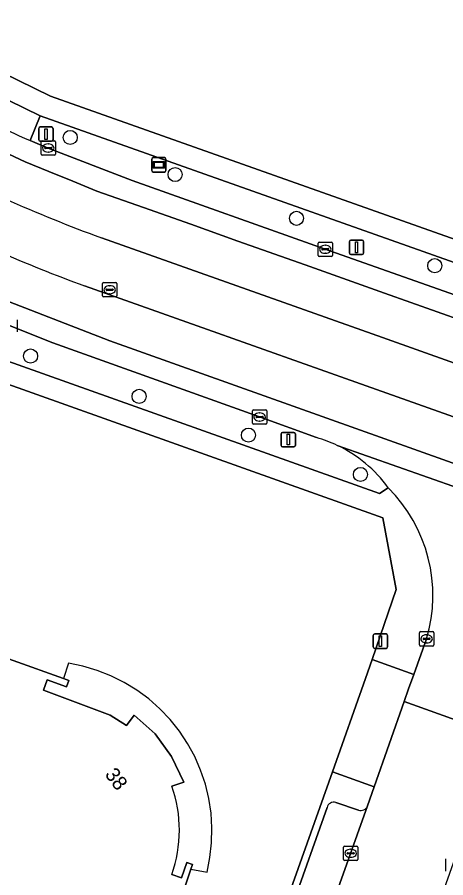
# Model space of a CAD drawing. Extents: x 155018 to 156648, y 383979 to 385733.
# Drawn here: x 155507.3 to 155537.1, y 385182.9 to 385242.7 of the extents above; entities that cross this region are included whole.
import ezdxf

# ---------------------------------------------------------------- set-up
doc = ezdxf.new("R2010")
doc.units = 0
for name, color, linetype in [('IMGEO_Berm_groen', 7, 'Continuous'), ('IMGEO_Boom', 7, 'Continuous'), ('IMGEO_Erf', 7, 'Continuous'), ('IMGEO_Kolk', 7, 'Continuous'), ('IMGEO_Lichtmast', 7, 'Continuous'), ('IMGEO_OVBaan_gesloten', 7, 'Continuous'), ('IMGEO_Pand', 7, 'Continuous'), ('IMGEO_Pand_nummerreeks', 7, 'Continuous'), ('IMGEO_Pand_overbouw', 7, 'Continuous'), ('IMGEO_Parkeervlak_open', 7, 'Continuous'), ('IMGEO_Rijbaan_lokaal_gesloten', 7, 'Continuous'), ('IMGEO_Rijbaan_lokaal_open', 7, 'Continuous'), ('IMGEO_Rioolput', 7, 'Continuous'), ('IMGEO_Verklikker', 7, 'Continuous'), ('IMGEO_Voetpad_open', 7, 'Continuous')]:
    doc.layers.add(name, color=color, linetype=linetype)

msp = doc.modelspace()

# ---------------------------------------------------------------- linework, layer by layer
at = {"layer": 'IMGEO_Berm_groen'}
for points in [[(155508.89, 385235.892), (155508.191, 385234.171), (155509.453, 385233.651), (155515.285, 385231.385), (155528.7, 385226.617), (155547.052, 385220.126), (155568.213, 385212.56), (155586.53, 385206.07), (155605.809, 385199.206), (155624.083, 385192.653), (155625.397, 385192.189), (155642.46, 385186.17), (155645.511, 385185.075)], [(155652.019, 385185.08), (155584.981, 385208.934), (155508.89, 385235.892)], [(155500, 385221.357), (155501.553, 385220.64), (155532.476, 385209.641), (155533.076, 385210.044)], [(155509.765, 385220.109), (155506.795, 385221.294)], [(155528.082, 385213.531), (155524.133, 385214.963), (155509.765, 385220.109)]]:
    msp.add_lwpolyline(points, dxfattribs=at)
for centre, radius, start, end in [((155525.447, 385204.35), 9.551, 64.67803, 73.98487), ((155525.509, 385204.528), 9.364, 36.08916, 64.5546)]:
    msp.add_arc(centre, radius, start, end, dxfattribs=at)
at = {"layer": 'IMGEO_Boom'}
for centre in [(155510.978, 385234.387), (155518.266, 385231.807), (155526.699, 385228.767), (155536.303, 385225.474), (155508.221, 385219.197), (155515.764, 385216.394), (155523.358, 385213.7), (155531.14, 385210.969)]:
    msp.add_circle(centre, 0.489, dxfattribs=at)
at = {"layer": 'IMGEO_Erf'}
for points in [[(155501.834, 385241.047), (155509.618, 385237.262), (155585.597, 385210.337), (155650.233, 385187.375)], [(155529.193, 385190.291), (155531.502, 385196.793), (155531.952, 385198.111), (155533.612, 385202.973), (155532.69, 385207.961), (155501.291, 385219.137), (155500, 385219.714)], [(155493.906, 385186.48), (155495.433, 385185.938), (155496.078, 385187.757), (155484.45, 385191.89), (155484.929, 385193.238), (155483.393, 385193.784), (155484.725, 385197.505), (155482.889, 385198.161), (155483.887, 385200.972), (155485.559, 385205.683), (155500, 385200.53), (155510.518, 385196.777), (155510.872, 385196.651), (155510.716, 385196.214), (155509.366, 385196.696), (155509.112, 385195.983), (155513.761, 385194.243), (155514.88, 385193.531), (155515.41, 385194.25), (155516.87, 385192.94), (155518.02, 385191.37), (155518.87, 385189.591), (155518.04, 385189.31)], [(155481.197, 385089.662), (155480.122, 385092.288), (155488.002, 385103.313), (155488.181, 385103.567), (155489.14, 385104.923), (155492.958, 385110.322), (155495.738, 385114.252), (155500, 385120.251), (155500.792, 385121.366), (155500.688, 385121.46), (155508.553, 385132.633), (155507.992, 385133.028), (155510.135, 385136.111), (155510.234, 385136.1), (155510.941, 385137.798), (155512.006, 385141.006), (155512.546, 385141.983), (155514.242, 385146.673), (155513.774, 385146.868), (155529.193, 385190.291)], [(155518.031, 385183.171), (155518.717, 385182.938), (155519.074, 385183.995), (155519.476, 385183.859), (155519.366, 385183.534), (155518.777, 385181.788), (155519.627, 385181.501)]]:
    msp.add_lwpolyline(points, dxfattribs=at)
msp.add_arc((155509.351, 385186.253), 9.211, 340.44998, 19.38202, dxfattribs=at)
at = {"layer": 'IMGEO_Kolk'}
for p, q in [((155508.952, 385233.226), (155508.952, 385234.078)), ((155509.027, 385234.152), (155509.879, 385234.152)), ((155509.953, 385234.078), (155509.953, 385233.226)), ((155509.211, 385233.646), (155509.211, 385233.658)), ((155509.649, 385233.609), (155509.251, 385233.609)), ((155509.254, 385233.695), (155509.652, 385233.695)), ((155509.44, 385233.932), (155509.465, 385233.932)), ((155509.695, 385233.658), (155509.695, 385233.646)), ((155509.879, 385233.152), (155509.027, 385233.152)), ((155509.463, 385233.372), (155509.438, 385233.372)), ((155528.199, 385226.192), (155528.199, 385227.044)), ((155528.274, 385227.118), (155529.126, 385227.118)), ((155528.687, 385226.898), (155528.712, 385226.898)), ((155529.2, 385227.044), (155529.2, 385226.192)), ((155528.458, 385226.612), (155528.458, 385226.624)), ((155528.896, 385226.575), (155528.498, 385226.575)), ((155528.501, 385226.661), (155528.899, 385226.661)), ((155528.71, 385226.338), (155528.685, 385226.338)), ((155528.942, 385226.624), (155528.942, 385226.612)), ((155529.126, 385226.118), (155528.274, 385226.118)), ((155507.295, 385221.719), (155507.295, 385220.867)), ((155523.707, 385215.461), (155524.559, 385215.461)), ((155523.632, 385214.535), (155523.632, 385215.387)), ((155523.891, 385214.955), (155523.891, 385214.967)), ((155524.329, 385214.918), (155523.931, 385214.918)), ((155523.934, 385215.004), (155524.332, 385215.004)), ((155524.12, 385215.241), (155524.145, 385215.241)), ((155524.375, 385214.967), (155524.375, 385214.955)), ((155524.633, 385215.387), (155524.633, 385214.535)), ((155524.559, 385214.461), (155523.707, 385214.461)), ((155524.143, 385214.681), (155524.118, 385214.681)), ((155535.236, 385199.117), (155535.236, 385199.969)), ((155535.311, 385200.043), (155536.163, 385200.043)), ((155536.237, 385199.969), (155536.237, 385199.117)), ((155535.495, 385199.537), (155535.495, 385199.549)), ((155535.933, 385199.5), (155535.535, 385199.5)), ((155535.538, 385199.586), (155535.936, 385199.586)), ((155535.724, 385199.823), (155535.749, 385199.823)), ((155535.979, 385199.549), (155535.979, 385199.537)), ((155536.163, 385199.043), (155535.311, 385199.043)), ((155535.747, 385199.263), (155535.722, 385199.263)), ((155529.961, 385184.213), (155529.961, 385185.065)), ((155530.036, 385185.139), (155530.888, 385185.139)), ((155530.962, 385185.065), (155530.962, 385184.213)), ((155530.22, 385184.633), (155530.22, 385184.645)), ((155530.658, 385184.596), (155530.26, 385184.596)), ((155530.263, 385184.682), (155530.661, 385184.682)), ((155530.472, 385184.359), (155530.447, 385184.359)), ((155530.449, 385184.919), (155530.474, 385184.919)), ((155530.704, 385184.645), (155530.704, 385184.633)), ((155530.888, 385184.139), (155530.036, 385184.139)), ((155537.07, 385183.409), (155537.07, 385184.261))]:
    msp.add_line(p, q, dxfattribs=at)
for points in [[(155508.952, 385233.226), (155508.952, 385234.078)], [(155509.027, 385234.152), (155509.879, 385234.152)], [(155509.953, 385234.078), (155509.953, 385233.226)], [(155509.879, 385233.152), (155509.027, 385233.152)], [(155528.199, 385226.192), (155528.199, 385227.044)], [(155528.274, 385227.118), (155529.126, 385227.118)], [(155529.2, 385227.044), (155529.2, 385226.192)], [(155529.126, 385226.118), (155528.274, 385226.118)], [(155507.295, 385221.719), (155507.295, 385220.867)], [(155523.707, 385215.461), (155524.559, 385215.461)], [(155523.632, 385214.535), (155523.632, 385215.387)], [(155524.633, 385215.387), (155524.633, 385214.535)], [(155524.559, 385214.461), (155523.707, 385214.461)], [(155535.236, 385199.117), (155535.236, 385199.969)], [(155535.311, 385200.043), (155536.163, 385200.043)], [(155536.237, 385199.969), (155536.237, 385199.117)], [(155536.163, 385199.043), (155535.311, 385199.043)], [(155529.961, 385184.213), (155529.961, 385185.065)], [(155530.036, 385185.139), (155530.888, 385185.139)], [(155530.962, 385185.065), (155530.962, 385184.213)], [(155530.888, 385184.139), (155530.036, 385184.139)], [(155537.07, 385183.409), (155537.07, 385184.261)]]:
    msp.add_lwpolyline(points, dxfattribs=at)
for centre, radius, start, end in [((155509.029, 385234.076), 0.0765, 91.55205, 178.44795), ((155509.029, 385234.076), 0.0765, 91.55205, 178.44795), ((155509.877, 385234.076), 0.0765, 1.55205, 88.44795), ((155509.877, 385234.076), 0.0765, 1.55205, 88.44795), ((155509.251, 385233.655), 0.0403, 85.87752, 175.75265), ((155509.248, 385233.645), 0.0366, 178.93798, 274.71019), ((155509.652, 385233.652), 0.043, 264.86636, 352.45326), ((155509.656, 385233.657), 0.0386, 1.73085, 96.63898), ((155509.029, 385233.228), 0.0765, 181.55205, 268.44795), ((155509.029, 385233.228), 0.0765, 181.55205, 268.44795), ((155509.877, 385233.228), 0.0765, 271.55205, 358.44795), ((155509.877, 385233.228), 0.0765, 271.55205, 358.44795), ((155528.276, 385227.042), 0.0765, 91.55205, 178.44795), ((155528.276, 385227.042), 0.0765, 91.55205, 178.44795), ((155529.124, 385227.042), 0.0765, 1.55205, 88.44795), ((155529.124, 385227.042), 0.0765, 1.55205, 88.44795), ((155528.498, 385226.621), 0.0403, 85.87752, 175.75265), ((155528.495, 385226.611), 0.0366, 178.93798, 274.71019), ((155528.899, 385226.618), 0.043, 264.86636, 352.45326), ((155528.903, 385226.623), 0.0386, 1.73085, 96.63898), ((155528.276, 385226.194), 0.0765, 181.55205, 268.44795), ((155528.276, 385226.194), 0.0765, 181.55205, 268.44795), ((155529.124, 385226.194), 0.0765, 271.55205, 358.44795), ((155529.124, 385226.194), 0.0765, 271.55205, 358.44795), ((155523.709, 385215.385), 0.0765, 91.55205, 178.44795), ((155523.709, 385215.385), 0.0765, 91.55205, 178.44795), ((155524.557, 385215.385), 0.0765, 1.55205, 88.44795), ((155524.557, 385215.385), 0.0765, 1.55205, 88.44795), ((155523.931, 385214.964), 0.0403, 85.87752, 175.75265), ((155523.928, 385214.954), 0.0366, 178.93798, 274.71019), ((155524.332, 385214.961), 0.043, 264.86636, 352.45326), ((155524.336, 385214.966), 0.0386, 1.73085, 96.63898), ((155523.709, 385214.537), 0.0765, 181.55205, 268.44795), ((155523.709, 385214.537), 0.0765, 181.55205, 268.44795), ((155524.557, 385214.537), 0.0765, 271.55205, 358.44795), ((155524.557, 385214.537), 0.0765, 271.55205, 358.44795), ((155535.313, 385199.967), 0.0765, 91.55205, 178.44795), ((155535.313, 385199.967), 0.0765, 91.55205, 178.44795), ((155536.161, 385199.967), 0.0765, 1.55205, 88.44795), ((155536.161, 385199.967), 0.0765, 1.55205, 88.44795), ((155535.535, 385199.546), 0.0403, 85.87752, 175.75265), ((155535.532, 385199.536), 0.0366, 178.93798, 274.71019), ((155535.936, 385199.543), 0.043, 264.86636, 352.45326), ((155535.94, 385199.548), 0.0386, 1.73085, 96.63898), ((155535.313, 385199.119), 0.0765, 181.55205, 268.44795), ((155535.313, 385199.119), 0.0765, 181.55205, 268.44795), ((155536.161, 385199.119), 0.0765, 271.55205, 358.44795), ((155536.161, 385199.119), 0.0765, 271.55205, 358.44795), ((155530.038, 385185.063), 0.0765, 91.55205, 178.44795), ((155530.038, 385185.063), 0.0765, 91.55205, 178.44795), ((155530.886, 385185.063), 0.0765, 1.55205, 88.44795), ((155530.886, 385185.063), 0.0765, 1.55205, 88.44795), ((155530.26, 385184.642), 0.0403, 85.87752, 175.75265), ((155530.257, 385184.632), 0.0366, 178.93798, 274.71019), ((155530.661, 385184.639), 0.043, 264.86636, 352.45326), ((155530.665, 385184.644), 0.0386, 1.73085, 96.63898), ((155530.038, 385184.215), 0.0765, 181.55205, 268.44795), ((155530.038, 385184.215), 0.0765, 181.55205, 268.44795), ((155530.886, 385184.215), 0.0765, 271.55205, 358.44795), ((155530.886, 385184.215), 0.0765, 271.55205, 358.44795)]:
    msp.add_arc(centre, radius, start, end, dxfattribs=at)
for centre, major_axis, ratio, start_param, end_param in [((155509.439, 385233.652), (-0.387, 0.002), 0.722429, 4.712389, 7.853982), ((155509.464, 385233.652), (-0.39, 0.002), 0.717154, 1.570796, 4.712389), ((155528.686, 385226.618), (-0.387, 0.002), 0.722429, 4.712389, 7.853982), ((155528.711, 385226.618), (-0.39, 0.002), 0.717154, 1.570796, 4.712389), ((155524.119, 385214.961), (-0.387, 0.002), 0.722429, 4.712389, 7.853982), ((155524.144, 385214.961), (-0.39, 0.002), 0.717154, 1.570796, 4.712389), ((155535.723, 385199.543), (-0.387, 0.002), 0.722429, 4.712389, 7.853982), ((155535.748, 385199.543), (-0.39, 0.002), 0.717154, 1.570796, 4.712389), ((155530.448, 385184.639), (-0.387, 0.002), 0.722429, 4.712389, 7.853982), ((155530.473, 385184.639), (-0.39, 0.002), 0.717154, 1.570796, 4.712389)]:
    msp.add_ellipse(centre, major_axis=major_axis, ratio=ratio, start_param=start_param, end_param=end_param, dxfattribs=at)
at = {"layer": 'IMGEO_Lichtmast'}
for p, q in [((155508.796, 385234.217), (155508.796, 385235.017)), ((155508.796, 385235.017), (155508.796, 385234.217)), ((155508.896, 385235.117), (155509.686, 385235.117)), ((155509.686, 385235.117), (155508.896, 385235.117)), ((155509.786, 385235.017), (155509.786, 385234.217)), ((155509.786, 385234.217), (155509.786, 385235.017)), ((155509.686, 385234.117), (155508.896, 385234.117)), ((155508.896, 385234.117), (155509.686, 385234.117)), ((155530.372, 385226.347), (155530.372, 385227.147)), ((155530.372, 385227.147), (155530.372, 385226.347)), ((155530.472, 385227.247), (155531.262, 385227.247)), ((155531.262, 385227.247), (155530.472, 385227.247)), ((155531.362, 385227.147), (155531.362, 385226.347)), ((155531.362, 385226.347), (155531.362, 385227.147)), ((155531.262, 385226.247), (155530.472, 385226.247)), ((155530.472, 385226.247), (155531.262, 385226.247)), ((155525.632, 385212.99), (155525.632, 385213.79)), ((155525.632, 385213.79), (155525.632, 385212.99)), ((155525.732, 385213.89), (155526.522, 385213.89)), ((155526.522, 385213.89), (155525.732, 385213.89)), ((155526.622, 385213.79), (155526.622, 385212.99)), ((155526.622, 385212.99), (155526.622, 385213.79)), ((155526.522, 385212.89), (155525.732, 385212.89)), ((155525.732, 385212.89), (155526.522, 385212.89)), ((155532.03, 385198.98), (155532.03, 385199.78)), ((155532.03, 385199.78), (155532.03, 385198.98)), ((155532.13, 385199.88), (155532.92, 385199.88)), ((155532.92, 385199.88), (155532.13, 385199.88)), ((155533.02, 385199.78), (155533.02, 385198.98)), ((155533.02, 385198.98), (155533.02, 385199.78)), ((155532.92, 385198.88), (155532.13, 385198.88)), ((155532.13, 385198.88), (155532.92, 385198.88))]:
    msp.add_line(p, q, dxfattribs=at)
for points in [[(155509.216, 385234.992), (155509.366, 385234.992), (155509.366, 385234.242), (155509.216, 385234.242), (155509.216, 385234.992)], [(155530.792, 385227.122), (155530.942, 385227.122), (155530.942, 385226.372), (155530.792, 385226.372), (155530.792, 385227.122)], [(155526.052, 385213.765), (155526.202, 385213.765), (155526.202, 385213.015), (155526.052, 385213.015), (155526.052, 385213.765)], [(155532.45, 385199.755), (155532.6, 385199.755), (155532.6, 385199.005), (155532.45, 385199.005), (155532.45, 385199.755)]]:
    msp.add_lwpolyline(points, dxfattribs=at)
for centre, start, end in [((155508.896, 385235.017), 90, 180), ((155508.896, 385235.017), 90, 180), ((155509.686, 385235.017), 0, 90), ((155509.686, 385235.017), 360, 90), ((155508.896, 385234.217), 180, 270), ((155508.896, 385234.217), 180, 270), ((155509.686, 385234.217), 270, 0), ((155509.686, 385234.217), 270, 0), ((155530.472, 385227.147), 90, 180), ((155530.472, 385227.147), 90, 180), ((155531.262, 385227.147), 0, 90), ((155531.262, 385227.147), 360, 90), ((155530.472, 385226.347), 180, 270), ((155530.472, 385226.347), 180, 270), ((155531.262, 385226.347), 270, 0), ((155531.262, 385226.347), 270, 0), ((155525.732, 385213.79), 90, 180), ((155525.732, 385213.79), 90, 180), ((155526.522, 385213.79), 0, 90), ((155526.522, 385213.79), 360, 90), ((155525.732, 385212.99), 180, 270), ((155525.732, 385212.99), 180, 270), ((155526.522, 385212.99), 270, 0), ((155526.522, 385212.99), 270, 0), ((155532.13, 385199.78), 90, 180), ((155532.13, 385199.78), 90, 180), ((155532.92, 385199.78), 0, 90), ((155532.92, 385199.78), 360, 90), ((155532.13, 385198.98), 180, 270), ((155532.13, 385198.98), 180, 270), ((155532.92, 385198.98), 270, 0), ((155532.92, 385198.98), 270, 0)]:
    msp.add_arc(centre, 0.1, start, end, dxfattribs=at)
at = {"layer": 'IMGEO_OVBaan_gesloten'}
msp.add_lwpolyline([(155511.979, 385224.068), (155531.528, 385217.123), (155540.881, 385213.823), (155558.855, 385207.433), (155594.693, 385194.693), (155622.855, 385184.672), (155623.968, 385187.963), (155596.803, 385197.629), (155532.678, 385220.473), (155513.143, 385227.411)], dxfattribs=at)
for centre, radius, start, end in [((155550.474, 385329.298), 108.511, 242.28006, 249.8775), ((155550.593, 385329.036), 111.845, 243.10538, 249.80308)]:
    msp.add_arc(centre, radius, start, end, dxfattribs=at)
at = {"layer": 'IMGEO_Pand'}
for points in [[(155518.04, 385189.31), (155518.87, 385189.591), (155518.02, 385191.37), (155516.87, 385192.94), (155515.41, 385194.25), (155514.88, 385193.531), (155513.761, 385194.243), (155509.112, 385195.983), (155509.366, 385196.696), (155510.716, 385196.214), (155510.872, 385196.651), (155510.518, 385196.777), (155500, 385200.53)], [(155519.627, 385181.501), (155518.777, 385181.788), (155519.366, 385183.534), (155519.476, 385183.859), (155519.074, 385183.995), (155518.717, 385182.938), (155518.031, 385183.171)]]:
    msp.add_lwpolyline(points, dxfattribs=at)
msp.add_arc((155509.351, 385186.253), 9.211, 340.44998, 19.38202, dxfattribs=at)
at = {"layer": 'IMGEO_Pand_overbouw'}
for points in [[(155518.031, 385183.171), (155518.717, 385182.938), (155519.074, 385183.995), (155519.476, 385183.859), (155519.366, 385183.534), (155520.483, 385183.339), (155520.687, 385184.349), (155520.802, 385185.372), (155520.828, 385186.402), (155520.764, 385187.431), (155520.61, 385188.449), (155520.368, 385189.451), (155520.04, 385190.427), (155519.628, 385191.371), (155519.135, 385192.276), (155518.565, 385193.134), (155517.922, 385193.939), (155517.212, 385194.685), (155516.439, 385195.366), (155515.61, 385195.978), (155514.73, 385196.514), (155513.807, 385196.972), (155512.848, 385197.348), (155511.86, 385197.639), (155510.85, 385197.842), (155510.518, 385196.777), (155510.872, 385196.651), (155510.716, 385196.214), (155509.366, 385196.696), (155509.112, 385195.983)], [(155509.112, 385195.983), (155513.761, 385194.243), (155514.88, 385193.531), (155515.41, 385194.25), (155516.87, 385192.94), (155518.02, 385191.37), (155518.87, 385189.591), (155518.04, 385189.31)]]:
    msp.add_lwpolyline(points, dxfattribs=at)
msp.add_arc((155509.351, 385186.253), 9.211, 340.44998, 19.38202, dxfattribs=at)
at = {"layer": 'IMGEO_Parkeervlak_open'}
for points in [[(155515.445, 385142.497), (155531.642, 385187.947)], [(155531.001, 385187.629), (155529.425, 385188.161)], [(155528.826, 385187.833), (155514.242, 385146.673), (155512.546, 385141.983), (155512.006, 385141.006), (155512.574, 385140.779), (155514.513, 385140.064)]]:
    msp.add_lwpolyline(points, dxfattribs=at)
for centre, radius, start, end in [((155529.274, 385187.726), 0.461, 70.85887, 166.54953), ((155531.151, 385188.133), 0.525, 253.46394, 339.30807)]:
    msp.add_arc(centre, radius, start, end, dxfattribs=at)
at = {"layer": 'IMGEO_Rijbaan_lokaal_gesloten'}
for points in [[(155431.663, 385273.213), (155433.364, 385271.333), (155433.769, 385270.941), (155434.968, 385270.089), (155475.915, 385241.101), (155486.554, 385233.732), (155495.838, 385228.015), (155503.557, 385224.201), (155513.737, 385220.252), (155537.191, 385211.882), (155557.9, 385204.567), (155558.855, 385207.433), (155540.881, 385213.823), (155531.528, 385217.123), (155511.979, 385224.068)], [(155590.359, 385193.1), (155557.9, 385204.567), (155537.191, 385211.882), (155513.737, 385220.252), (155503.557, 385224.201), (155495.838, 385228.015), (155486.554, 385233.732), (155475.915, 385241.101), (155475.085, 385239.875), (155481.942, 385235.104), (155485.441, 385232.688), (155489.87, 385229.816)], [(155645.511, 385185.075), (155642.46, 385186.17), (155625.397, 385192.189), (155624.083, 385192.653), (155605.809, 385199.206), (155586.53, 385206.07), (155568.213, 385212.56), (155547.052, 385220.126), (155528.7, 385226.617), (155515.285, 385231.385), (155509.453, 385233.651), (155508.191, 385234.171)], [(155505.912, 385233.597), (155507.84, 385232.688), (155509.499, 385232.013), (155511.159, 385231.337), (155512.818, 385230.662), (155516.06, 385229.513), (155519.347, 385228.351), (155522.633, 385227.189), (155527.298, 385225.531), (155532.802, 385223.57), (155538.306, 385221.609), (155544.169, 385219.528), (155551.002, 385217.123), (155557.835, 385214.719), (155564.668, 385212.315), (155571.696, 385209.794), (155578.741, 385207.262), (155585.786, 385204.731), (155594.604, 385201.576), (155604.772, 385197.946), (155614.94, 385194.316)], [(155614.94, 385194.316), (155604.772, 385197.946), (155594.604, 385201.576), (155585.786, 385204.731), (155578.741, 385207.262), (155571.696, 385209.794), (155564.668, 385212.315), (155557.835, 385214.719), (155551.002, 385217.123), (155544.169, 385219.528), (155538.306, 385221.609), (155532.802, 385223.57), (155527.298, 385225.531), (155522.633, 385227.189), (155519.347, 385228.351), (155516.06, 385229.513), (155512.818, 385230.662), (155511.159, 385231.337), (155509.499, 385232.013), (155507.84, 385232.688), (155505.912, 385233.597)], [(155513.143, 385227.411), (155532.678, 385220.473), (155596.803, 385197.629), (155623.968, 385187.963), (155687.304, 385165.428), (155731.549, 385149.692), (155744.054, 385145.242)], [(155506.795, 385221.294), (155509.765, 385220.109), (155524.133, 385214.963), (155528.082, 385213.531)], [(155556.922, 385203.342), (155529.532, 385212.984)], [(155529.532, 385212.984), (155556.922, 385203.342)], [(155535.739, 385199.542), (155534.852, 385197.073), (155534.489, 385196.063), (155534.179, 385195.179), (155540.748, 385192.836), (155541.87, 385195.982)], [(155497.6, 385099.605), (155497.894, 385100), (155500, 385103.003), (155504.455, 385109.355), (155509.68, 385116.82), (155513.64, 385123.17), (155517.035, 385129.07), (155519.387, 385133.898), (155520.017, 385135.192), (155521.4, 385138.486), (155522.69, 385142.05), (155523.463, 385144.211), (155526.463, 385152.665), (155530.454, 385163.868), (155534.193, 385174.381), (155539.728, 385189.975), (155540.748, 385192.836), (155534.179, 385195.179), (155532.098, 385189.247), (155531.642, 385187.947), (155515.445, 385142.497)]]:
    msp.add_lwpolyline(points, dxfattribs=at)
for centre, radius, start, end in [((155536.444, 385298.694), 70.437, 240.95792, 246.3526), ((155550.474, 385329.298), 108.511, 242.28006, 249.8775), ((155550.593, 385329.036), 111.845, 243.10538, 249.80308), ((155525.447, 385204.35), 9.551, 64.67803, 73.98487), ((155525.509, 385204.528), 9.364, 36.08916, 64.5546), ((155525.565, 385202.551), 10.61, 343.52506, 44.93221)]:
    msp.add_arc(centre, radius, start, end, dxfattribs=at)
at = {"layer": 'IMGEO_Rijbaan_lokaal_open'}
msp.add_lwpolyline([(155508.191, 385234.171), (155508.89, 385235.892), (155503.434, 385238.562)], dxfattribs=at)
msp.add_arc((155536.444, 385298.694), 70.437, 240.95792, 246.3526, dxfattribs=at)
at = {"layer": 'IMGEO_Rioolput'}
for p, q in [((155513.219, 385223.377), (155513.219, 385224.229)), ((155513.294, 385224.303), (155514.146, 385224.303)), ((155513.478, 385223.797), (155513.478, 385223.809)), ((155513.521, 385223.846), (155513.919, 385223.846)), ((155513.707, 385224.083), (155513.732, 385224.083)), ((155513.962, 385223.809), (155513.962, 385223.797)), ((155514.22, 385224.229), (155514.22, 385223.377)), ((155514.146, 385223.303), (155513.294, 385223.303)), ((155513.916, 385223.76), (155513.518, 385223.76)), ((155513.73, 385223.523), (155513.705, 385223.523))]:
    msp.add_line(p, q, dxfattribs=at)
for points in [[(155513.219, 385223.377), (155513.219, 385224.229)], [(155513.294, 385224.303), (155514.146, 385224.303)], [(155514.22, 385224.229), (155514.22, 385223.377)], [(155514.146, 385223.303), (155513.294, 385223.303)]]:
    msp.add_lwpolyline(points, dxfattribs=at)
for centre, radius, start, end in [((155513.296, 385224.227), 0.0765, 91.55205, 178.44795), ((155513.296, 385224.227), 0.0765, 91.55205, 178.44795), ((155513.518, 385223.806), 0.0403, 85.87752, 175.75265), ((155513.923, 385223.808), 0.0386, 1.73085, 96.63898), ((155514.144, 385224.227), 0.0765, 1.55205, 88.44795), ((155514.144, 385224.227), 0.0765, 1.55205, 88.44795), ((155513.296, 385223.379), 0.0765, 181.55205, 268.44795), ((155513.296, 385223.379), 0.0765, 181.55205, 268.44795), ((155513.515, 385223.796), 0.0366, 178.93798, 274.71019), ((155513.919, 385223.803), 0.043, 264.86636, 352.45326), ((155514.144, 385223.379), 0.0765, 271.55205, 358.44795), ((155514.144, 385223.379), 0.0765, 271.55205, 358.44795)]:
    msp.add_arc(centre, radius, start, end, dxfattribs=at)
for centre, major_axis, ratio, start_param, end_param in [((155513.706, 385223.803), (-0.387, 0.002), 0.722429, 4.712389, 7.853982), ((155513.731, 385223.803), (-0.39, 0.002), 0.717154, 1.570796, 4.712389)]:
    msp.add_ellipse(centre, major_axis=major_axis, ratio=ratio, start_param=start_param, end_param=end_param, dxfattribs=at)
at = {"layer": 'IMGEO_Verklikker'}
for p, q in [((155516.64, 385232.082), (155516.64, 385232.882)), ((155516.64, 385232.882), (155516.64, 385232.082)), ((155516.74, 385232.982), (155517.53, 385232.982)), ((155517.53, 385232.982), (155516.74, 385232.982)), ((155517.63, 385232.882), (155517.63, 385232.082)), ((155517.63, 385232.082), (155517.63, 385232.882)), ((155517.53, 385231.982), (155516.74, 385231.982)), ((155516.74, 385231.982), (155517.53, 385231.982))]:
    msp.add_line(p, q, dxfattribs=at)
for points in [[(155516.741, 385232.714), (155517.529, 385232.714), (155517.529, 385232.25), (155516.741, 385232.25), (155516.741, 385232.714)], [(155516.806, 385232.649), (155516.806, 385232.315), (155517.464, 385232.315), (155517.464, 385232.649), (155516.806, 385232.649)]]:
    msp.add_lwpolyline(points, dxfattribs=at)
for centre, start, end in [((155516.74, 385232.882), 90, 180), ((155516.74, 385232.882), 90, 180), ((155517.53, 385232.882), 0, 90), ((155517.53, 385232.882), 360, 90), ((155516.74, 385232.082), 180, 270), ((155516.74, 385232.082), 180, 270), ((155517.53, 385232.082), 270, 0), ((155517.53, 385232.082), 270, 0)]:
    msp.add_arc(centre, 0.1, start, end, dxfattribs=at)
at = {"layer": 'IMGEO_Voetpad_open'}
for points in [[(155585.597, 385210.337), (155509.618, 385237.262), (155501.834, 385241.047)], [(155503.434, 385238.562), (155508.89, 385235.892), (155584.981, 385208.934), (155652.019, 385185.08)], [(155533.076, 385210.044), (155532.476, 385209.641), (155501.553, 385220.64), (155500, 385221.357)], [(155500, 385219.714), (155501.291, 385219.137), (155532.69, 385207.961), (155533.612, 385202.973), (155531.952, 385198.111), (155534.852, 385197.073), (155535.739, 385199.542)], [(155531.642, 385187.947), (155532.098, 385189.247), (155529.193, 385190.291), (155513.774, 385146.868), (155514.242, 385146.673), (155528.826, 385187.833)], [(155529.425, 385188.161), (155531.001, 385187.629)]]:
    msp.add_lwpolyline(points, dxfattribs=at)
msp.add_lwpolyline([(155534.179, 385195.179), (155534.489, 385196.063), (155534.852, 385197.073), (155531.952, 385198.111), (155531.502, 385196.793), (155529.193, 385190.291), (155532.098, 385189.247)], close=True, dxfattribs=at)
for centre, radius, start, end in [((155525.565, 385202.551), 10.61, 343.52506, 44.93221), ((155529.274, 385187.726), 0.461, 70.85887, 166.54953), ((155531.151, 385188.133), 0.525, 253.46394, 339.30807)]:
    msp.add_arc(centre, radius, start, end, dxfattribs=at)

# ---------------------------------------------------------------- texts
at = {"layer": 'IMGEO_Pand_nummerreeks'}
msp.add_text('38', height=1, rotation=306.81991, dxfattribs=at).set_placement((155513.343, 385190.112))

doc.saveas('drawing.dxf')
